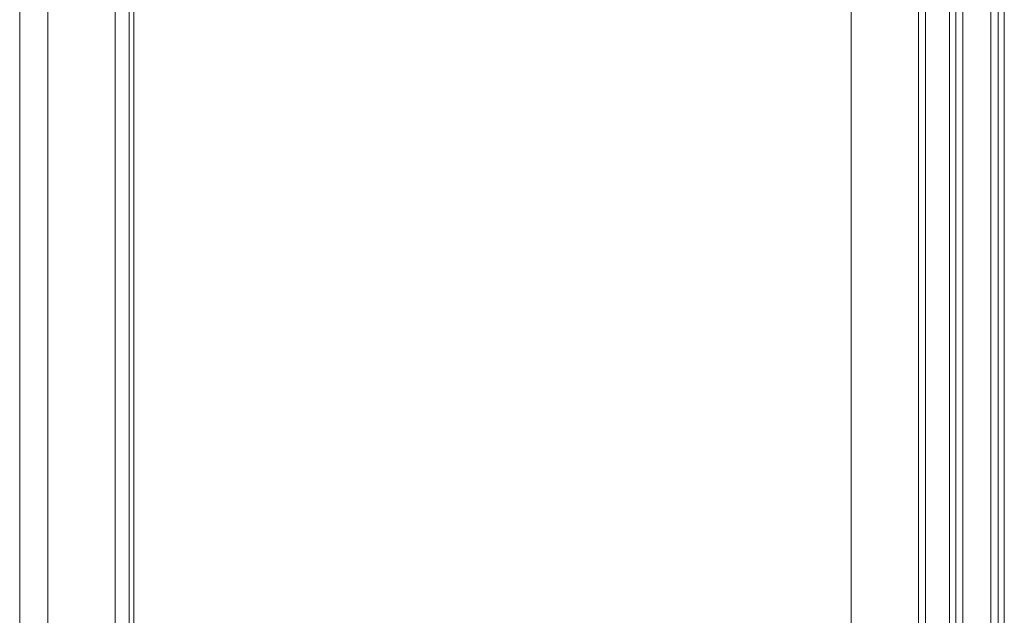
# Model space of a CAD drawing. Header units: inches. Extents: x 424 to 2043, y -237 to 445.
# Tile 901 of 965: x 983.027 to 983.811, y 224 to 224.475. Entities that reach past the tile are written whole.
import ezdxf

# ---------------------------------------------------------------- set-up
doc = ezdxf.new("R2010")
doc.units = ezdxf.units.IN
doc.header["$MEASUREMENT"] = 0
doc.layers.add('A-DOOR', color=31, linetype='Continuous', lineweight=9)

# ---------------------------------------------------------------- blocks, each defined once
blk = doc.blocks.new('5-panel_Bi-fold_external_door_10806 - Type 1-V66-Section 2')
at = {"layer": 'A-DOOR'}
for p, q in [((29.0338, 8.33857), (29.0338, 7.1)), ((29.62013, 7.1), (29.62013, 8.33832)), ((29.67387, 7.1), (29.67387, 8.33831)), ((29.67953, 8.33831), (29.67953, 7.1)), ((29.04495, 8.26274), (29.04495, 7.1)), ((29.04852, 8.26274), (29.04852, 7.1)), ((29.69861, 7.1), (29.69861, 8.25)), ((29.70356, 7.1), (29.70356, 8.25)), ((29.70923, 7.1), (29.70923, 8.25)), ((29.73166, 7.1), (29.73166, 8.25)), ((29.73732, 8.25), (29.73732, 7.1)), ((29.74227, 7.1), (29.74227, 8.25)), ((28.95766, 7.1), (28.95766, 8.17354)), ((28.98006, 8.17354), (28.98006, 7.1))]:
    blk.add_line(p, q, dxfattribs=at)

msp = doc.modelspace()

# ---------------------------------------------------------------- block references
at = {"layer": 'A-DOOR'}
msp.add_blockref('5-panel_Bi-fold_external_door_10806 - Type 1-V66-Section 2', (954.06903, 216.55008), dxfattribs=at)

doc.saveas('drawing.dxf')
